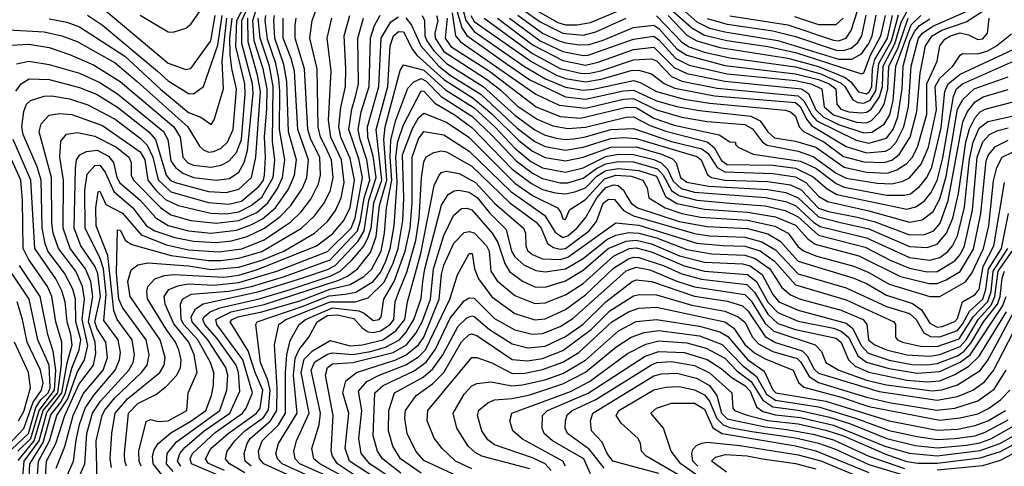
# Model space of a CAD drawing. Extents: x 501367 to 657802, y 482273 to 547541.
# Tile 649 of 656: x 628668 to 632560, y 488365 to 490128. Entities that reach past the tile are written whole.
import ezdxf

# ---------------------------------------------------------------- set-up
doc = ezdxf.new("R2010")
doc.units = 0

msp = doc.modelspace()

# ---------------------------------------------------------------- linework, layer by layer
at = {"layer": '0CON20XD'}
for points in [[(628704.4, 488295.6), (628708.3, 488375), (628761.3, 488458.7), (628791.7, 488568.3), (628831.2, 488618.8), (628848.6, 488651.4), (628875, 488752.4), (628903.9, 488825), (628909.4, 488865), (628890.4, 488935), (628888.4, 489025), (628878.5, 489065), (628845, 489128.1), (628779.4, 489215), (628768.7, 489245), (628757.2, 489305), (628753.5, 489495), (628737.2, 489547.2), (628682.3, 489675), (628677.3, 489705), (628684, 489766), (628695, 489794.7), (628710.7, 489809.3), (628765, 489827), (628795, 489828.3), (628865, 489815.7), (628938, 489792), (629045, 489735.4), (629145, 489660.8), (629172.6, 489632.6), (629195, 489586.2), (629215, 489496), (629265, 489448.9), (629415, 489406.8), (629495, 489400.5), (629545, 489412.3), (629615, 489470.9), (629631.5, 489495), (629636.5, 489515), (629640.3, 489585), (629635.7, 489665.7), (629645.7, 489775), (629645.9, 489855), (629630.5, 489935), (629595.6, 490045), (629589.5, 490125), (629642.9, 490295)], [(628974, 488305), (628971.1, 488465), (628994.2, 488565), (629003.7, 488585), (629044.9, 488635), (629150, 488735), (629171.6, 488765), (629180.2, 488805), (629167.8, 488865), (629075, 488992.2), (629059.5, 489025), (629051, 489129), (629055, 489299.1), (629065, 489297.7), (629086.8, 489256.8), (629111, 489241), (629267.4, 489197.4), (629415, 489177.5), (629462.9, 489177.1), (629535, 489186.5), (629625, 489212.6), (629781.9, 489305), (629835, 489355.6), (629873.5, 489406.5), (629897, 489455), (629907.8, 489505), (629901.1, 489575), (629876.8, 489626.8), (629857, 489665), (629847.4, 489705), (629844.1, 489934.1), (629815.5, 490055), (629824.5, 490125), (629895.2, 490315)], [(631475, 490143.6), (631705, 490107.9), (631885, 490047.3), (631905, 490045.6), (631935, 490055.2), (631955, 490085.3), (632014.9, 490275)], [(628635, 490028.4), (628705, 490031.4), (628785, 490018), (628865, 489991.3), (628960.1, 489950.1), (629065, 489884.3), (629277.8, 489705), (629302.1, 489665), (629313.5, 489585), (629332.8, 489562.8), (629355, 489554.2), (629425, 489546.2), (629465, 489554), (629495, 489570.2), (629525, 489604.2), (629545.1, 489654.9), (629560, 489835), (629557.8, 489875), (629523, 490023), (629526.1, 490125), (629572.2, 490215)], [(628655.8, 489954.2), (628705, 489965.2), (628785, 489951.9), (628905, 489917.7), (628985, 489880.8), (629055, 489836.2), (629236.7, 489686.7), (629254.1, 489655), (629265, 489571.2), (629284.7, 489544.7), (629312.5, 489522.5), (629355, 489505.1), (629445, 489495.4), (629498.1, 489501.9), (629534.2, 489525.8), (629556, 489564), (629568.5, 489611.5), (629591.2, 489838.8), (629587.9, 489875), (629546, 490035), (629546.9, 490125), (629587.4, 490215)], [(630410.3, 490205), (630431.3, 490125), (630465, 490082.4), (630663.3, 489943.3), (630746.7, 489895), (630825, 489862.4), (630895, 489849.5), (630935.9, 489854.1), (631095, 489888.5), (631120.8, 489880.8), (631185, 489844.4), (631294.5, 489814.5), (631395, 489799.4), (631695, 489771.3), (631715, 489764.7), (631735, 489747.1), (631748.8, 489705), (631766.7, 489686.7), (631846.2, 489646.2), (631925, 489588.7), (632005, 489566.7), (632085, 489564.5), (632115, 489573.5), (632143.8, 489596.2), (632188.4, 489665), (632214.2, 489765.8), (632227, 489917), (632248.9, 490025), (632274.7, 490065.3), (632313.3, 490086.7), (632409.7, 490120.3), (632535, 490199.7)], [(628967.4, 490197.4), (629255, 489956.5), (629325, 489931.9), (629345, 489935.3), (629423.9, 490045), (629441, 490145)], [(629145, 490145.9), (629255, 490080), (629275, 490078.6), (629325, 490095.6), (629345, 490110.6), (629391.7, 490178.3)], [(630393.7, 490173.7), (630416, 490096), (630435.8, 490065.8), (630591.5, 489955), (630685, 489891.2), (630825, 489823.7), (630905, 489814.6), (631055, 489847.4), (631095, 489850.7), (631185, 489808.2), (631265, 489786.1), (631355, 489770.1), (631557.7, 489747.7), (631595, 489729.3), (631625.5, 489685), (631652, 489662), (631735, 489649.3), (631815, 489624.7), (631926.4, 489546.4), (632015, 489525.9), (632097.7, 489522.3), (632134.9, 489535.1), (632175, 489560.3), (632195.6, 489584.4), (632216.7, 489625), (632253.7, 489755), (632253.6, 489875), (632294.5, 489965), (632305.2, 490025), (632325, 490051), (632347, 490065), (632385, 490076.7), (632419, 490069), (632455, 490049.8), (632475, 490052.7), (632493.3, 490075), (632499.5, 490135)], [(630657.7, 490167.7), (630725, 490119.6), (630815, 490074.9), (630895, 490067.5), (630945, 490080.1), (631064.8, 490134.8)], [(630705, 490168.5), (630795, 490117.9), (630825, 490107.9), (630872.1, 490108), (630925, 490117.1), (631085, 490184.5)], [(631225, 490185.1), (631325, 490095.9), (631375, 490067.9), (631463.9, 490046.1), (631625, 490022.1), (631735, 489998.8), (631995, 489914.7), (632005, 489918.9), (632031.4, 489988.6), (632072.2, 490065), (632090.6, 490145)], [(631255, 490199), (631345, 490120.1), (631395, 490095.6), (631455, 490080.6), (631665, 490046.9), (631905, 489972.5), (631957.7, 489972.3), (631995, 489993.7), (632025, 490034.8), (632037.4, 490065), (632053.4, 490146.6)], [(628625, 490088.3), (628765, 490080.3), (628835, 490064.5), (628895, 490042.2), (629045, 489957.9), (629132.3, 489885), (629332.5, 489705), (629379.4, 489629.4), (629394.8, 489614.8), (629415, 489605.2), (629435, 489607.4), (629465, 489621.5), (629490.2, 489645), (629511.9, 489695), (629525.3, 489854.7), (629506.3, 489936.3), (629500.5, 489990.5), (629499.4, 490055), (629507.5, 490135)], [(628653.6, 489846.4), (628674.2, 489875.8), (628705.2, 489894.8), (628785, 489892.3), (628905, 489860.6), (628975, 489832.4), (629055, 489782.8), (629178.6, 489685), (629204.8, 489654.8), (629247.2, 489515), (629262.6, 489495), (629282.9, 489485), (629415, 489450.4), (629485, 489446.2), (629535, 489459.1), (629583.9, 489505), (629602.2, 489585), (629620.5, 489845), (629608.8, 489908.8), (629570.8, 490040.8), (629569.5, 490135)], [(628736.6, 488295), (628743, 488385), (628785.9, 488465), (628815.6, 488565), (628858.1, 488631.9), (628895, 488735), (628924.4, 488785.6), (628937.4, 488842.6), (628915.8, 488944.2), (628923.9, 489025), (628916.5, 489075), (628889.8, 489135), (628821.2, 489225), (628801.1, 489285), (628795.5, 489324.4), (628794, 489505), (628744.8, 489685), (628752.5, 489717.5), (628785, 489751.4), (628825, 489757.7), (628875, 489753.5), (628995, 489710.6), (629145, 489607.1), (629163.5, 489575), (629175.1, 489495), (629206, 489455), (629245, 489418.8), (629294.9, 489394.9), (629424, 489364), (629485, 489362.4), (629535, 489369.9), (629583.5, 489395), (629625, 489427.5), (629670.2, 489505), (629677.1, 489575), (629668, 489648), (629670.2, 489865), (629655.5, 489945), (629619.3, 490055), (629611.2, 490135)], [(628764.1, 488225), (628774.4, 488385), (628811.6, 488455), (628846.7, 488565), (628902, 488688), (628959.4, 488765), (628969, 488811), (628966.8, 488855), (628940.1, 488935), (628957.8, 489035), (628949.8, 489095), (628929, 489145), (628867.7, 489225), (628840, 489305), (628840.8, 489495), (628826.7, 489585), (628831.5, 489648.5), (628853.8, 489676.2), (628896.9, 489683.1), (628965, 489668.9), (629050.6, 489625), (629099.8, 489585), (629108.3, 489565), (629108.3, 489515), (629117.5, 489495), (629225, 489386.4), (629265, 489358), (629345, 489335.1), (629444.5, 489324.5), (629535, 489335.6), (629605, 489367.6), (629649.6, 489405), (629687.7, 489462.3), (629706.8, 489505), (629716.2, 489575), (629695.3, 489694.7), (629696.8, 489845), (629691.9, 489895), (629680.4, 489955), (629648.2, 490051.8), (629638.6, 490125), (629641.5, 490145)], [(628785, 490131.2), (628855, 490118.3), (628905, 490099.8), (629083.2, 489985), (629225, 489853.8), (629335, 489761.8), (629383.8, 489743.8), (629425, 489714.3), (629437.5, 489732.5), (629473.5, 489855), (629468.9, 489965), (629486.8, 490135)], [(628891.8, 488468.2), (628905, 488530.7), (628927.7, 488595), (628962.4, 488647.6), (629045.1, 488745), (629063.3, 488785), (629067, 488815), (629057.8, 488865), (629000.6, 488940.6), (629010.3, 489045), (628999.3, 489145), (628986.1, 489186.1), (628926.7, 489305), (628925.9, 489455), (628935, 489518.6), (628965, 489552.8), (628985, 489553.4), (629005.8, 489525.8), (629040.6, 489450.6), (629115.1, 489385.1), (629169.7, 489315), (629202.1, 489295), (629281.7, 489268.3), (629355, 489253.3), (629445, 489248.7), (629505, 489255.1), (629567.9, 489272.1), (629635.3, 489304.7), (629698.3, 489351.7), (629740.6, 489395), (629786.5, 489463.5), (629803.8, 489505), (629809.2, 489575), (629767.8, 489695), (629753.9, 489925), (629741.6, 489975), (629709.6, 490055), (629710.2, 490135)], [(628894.9, 488305), (628925.3, 488375), (628934.1, 488495), (628956.1, 488575), (628987.3, 488622.7), (629099.1, 488745), (629116.3, 488775), (629121.7, 488805), (629112.6, 488865), (629053.8, 488945), (629040.5, 488980.5), (629017, 489197), (628970.4, 489315), (628969.6, 489385), (628978.3, 489448.3), (628985, 489450.8), (629008.9, 489398.9), (629075, 489364), (629148.6, 489278.6), (629249, 489239), (629335, 489220.2), (629455, 489211.6), (629545.7, 489224.3), (629635, 489259.6), (629739.6, 489330.4), (629780.4, 489369.6), (629819.6, 489420.4), (629849.9, 489480.1), (629857.2, 489515), (629854, 489585), (629819.1, 489655), (629807.5, 489695), (629794.3, 489934.3), (629756.8, 490055), (629757.5, 490105), (629761.6, 490135)], [(628935.7, 490145.7), (628995, 490107), (629213.5, 489925), (629255, 489887.3), (629335, 489836.5), (629355, 489835.2), (629395.3, 489865), (629451.7, 490028.3), (629468.1, 490145)], [(629030.8, 488360.8), (629025.7, 488395), (629032, 488495), (629046.1, 488575), (629095, 488631.4), (629221.7, 488735), (629239.2, 488765), (629242.7, 488795), (629223.7, 488865), (629104.3, 489035), (629095.2, 489094.8), (629109.2, 489140.8), (629135, 489160.8), (629175, 489168.1), (629335, 489157.1), (629425, 489142.5), (629535, 489151.7), (629625, 489179.2), (629712.6, 489215), (629833.9, 489286.1), (629885, 489332.1), (629916.6, 489375), (629938.3, 489425), (629951, 489485), (629940, 489575), (629898.7, 489665), (629888.9, 489731.1), (629900, 489925), (629884.2, 490055), (629901.6, 490135)], [(629090.9, 488365), (629083.7, 488385), (629083.1, 488415), (629098.2, 488575), (629135, 488612.8), (629209.5, 488650.5), (629248.7, 488681.3), (629289.1, 488725), (629303.8, 488755), (629307, 488785), (629297.1, 488825), (629284.6, 488855), (629246.7, 488906.7), (629173.5, 489026.5), (629170.4, 489055), (629175, 489074.4), (629202.5, 489105), (629241, 489119), (629277.1, 489122.9), (629475, 489112.4), (629535, 489120.3), (629608.5, 489141.5), (629841, 489235), (629905, 489283.5), (629949.7, 489335), (629975, 489387.2), (629991.3, 489495), (629975, 489580.6), (629937.4, 489665), (629929.4, 489705), (629937.9, 489782.1), (629956.6, 489865), (629956.9, 489935), (629950.8, 490065), (629972.9, 490145)], [(629148.7, 488365), (629140, 488385), (629138.9, 488425), (629168.5, 488541.5), (629185, 488550.4), (629215, 488542), (629255, 488544.1), (629329.2, 488585), (629334.7, 488655), (629369.5, 488735), (629357.7, 488805), (629337.2, 488855), (629277, 488927), (629243.1, 489005), (629239.8, 489035), (629257.5, 489062.5), (629292.8, 489077.2), (629334.6, 489085.4), (629435, 489080.6), (629535, 489091.3), (629684.6, 489135.4), (629885, 489212.9), (629978.5, 489305), (629994.1, 489345.9), (630022.7, 489505), (630008.5, 489578.5), (629969.4, 489695), (629980.9, 489775), (629995.4, 489825.4), (630007.1, 489875), (630005.1, 490055), (630027.4, 490135)], [(629274.4, 488344.4), (629247.9, 488375), (629250.7, 488415), (629288.1, 488461.9), (629459.8, 488585), (629487.4, 488665), (629491.5, 488725), (629483.6, 488755), (629411.6, 488865), (629349.7, 488935), (629346.6, 488955), (629362.7, 488987.3), (629392.9, 489007.1), (629615, 489054.8), (629795, 489111.3), (629885, 489141.5), (629915, 489158.1), (630005.6, 489254.4), (630029.5, 489295), (630048, 489415), (630077.8, 489505), (630065, 489589.7), (630044.9, 489665), (630043.3, 489705), (630088.1, 489865), (630097.3, 490055), (630135, 490120), (630165, 490139.6)], [(629581.9, 489318.1), (629628.1, 489341.9), (629678.8, 489385), (629730.4, 489459.6), (629754.9, 489515), (629762, 489575), (629731.1, 489685), (629723.9, 489883.9), (629711.9, 489951.9), (629676.5, 490055), (629672.4, 490125), (629675.6, 490145)], [(630051.6, 489495), (630040, 489575), (630013.6, 489655), (630006.7, 489695), (630018.2, 489765), (630049.1, 489865), (630054.4, 490055), (630070.1, 490105), (630093.1, 490146.9)], [(630195.1, 490135.1), (630217.2, 490107.2), (630253.2, 490025), (630324.5, 489945), (630369.3, 489909.3), (630492.4, 489832.4), (630635, 489699.7), (630705, 489648.1), (630745, 489628), (630825, 489613), (630895, 489625.1), (631005, 489659.5), (631055, 489663.5), (631105, 489658.7), (631345, 489588.9), (631362, 489575), (631386.2, 489516.2), (631403.3, 489505), (631455, 489495.1), (631625, 489489.9), (631715, 489476.9), (631756.6, 489456.6), (631825, 489384.5), (631865, 489371), (631978.9, 489348.9), (632045, 489332), (632185, 489279.4), (632245, 489280.8), (632280.8, 489295), (632306.7, 489325), (632338.6, 489415), (632395.5, 489724.5), (632414, 489766), (632445, 489803.7), (632476.4, 489823.6), (632575, 489852.6)], [(630259.4, 490145), (630268.7, 490125), (630270.2, 490065), (630277.8, 490045), (630304.6, 490005), (630355, 489955.3), (630500.8, 489865), (630625, 489751.7), (630705, 489693.5), (630745, 489673.1), (630790.1, 489660.1), (630824.9, 489654.9), (630858.3, 489658.3), (630905, 489665.8), (631005, 489695.5), (631095, 489698.5), (631245, 489647.7), (631365, 489618.2), (631389.8, 489599.8), (631425.4, 489545.4), (631455, 489527.4), (631645, 489521), (631735, 489507.5), (631775.1, 489485.1), (631825, 489431), (631860.5, 489410.5), (632025, 489373.5), (632185, 489328.9), (632235, 489338.1), (632278.3, 489371.7), (632305, 489421.2), (632330.3, 489509.7), (632375.6, 489775), (632396.1, 489813.9), (632441.3, 489855), (632575, 489903.4)], [(630316.2, 490145), (630320.9, 490125), (630308.6, 490075), (630310, 490055), (630345, 490002.5), (630513.9, 489893.9), (630570.1, 489850.1), (630635, 489788), (630714, 489735), (630775, 489709.1), (630835, 489698.7), (630905, 489703.8), (631065, 489743.8), (631095, 489744.7), (631160.3, 489710.3), (631222.3, 489687.7), (631386, 489646), (631413.3, 489623.3), (631441.9, 489571.9), (631465, 489556.6), (631645, 489554.1), (631735, 489542), (631805, 489508.6), (631860, 489460), (631897.6, 489437.6), (632175, 489379.9), (632210.5, 489389.5), (632245, 489413.7), (632270.1, 489445), (632295, 489492.9), (632316.6, 489583.4), (632358.8, 489825), (632371.5, 489855), (632395, 489875.1), (632655, 489990.9)], [(630357.7, 490135), (630349.5, 490055), (630372.4, 490022.4), (630524.9, 489925), (630709.4, 489785), (630805, 489746.2), (630885, 489740.2), (631066.7, 489783.3), (631105, 489781.9), (631175, 489739.6), (631255, 489712.2), (631433.4, 489673.4), (631475, 489646.2), (631497.5, 489645), (631497.5, 489635), (631507.5, 489625), (631567.6, 489597.6), (631755, 489569.8), (631815, 489542.7), (631895, 489481), (631926.7, 489466.7), (632095, 489435.1), (632165, 489435.4), (632188.6, 489441.4), (632225, 489469.3), (632254.2, 489505.8), (632274, 489546), (632311, 489701), (632324.7, 489845.3), (632337.9, 489875), (632385, 489913.8), (632632.5, 490027.5)], [(630377.1, 490155), (630390.4, 490065), (630410.5, 490040.5), (630707.9, 489835), (630800.4, 489790.4), (630905, 489779.6), (631055, 489814.9), (631095, 489817.5), (631185, 489772), (631285, 489743.7), (631385, 489727), (631535, 489714.7), (631565, 489698), (631604.9, 489645), (631622.8, 489632.8), (631745, 489609.1), (631805, 489588.2), (631895, 489522.7), (631935, 489502.9), (632057.6, 489482.4), (632115, 489480.5), (632158.9, 489491.1), (632185, 489504.5), (632231.9, 489558.1), (632260.5, 489625), (632292.2, 489772.2), (632286.8, 489865), (632305, 489898.1), (632355.9, 489945), (632385, 489988.6), (632395.4, 489994.6), (632455, 489994.1), (632495, 490006), (632528.8, 490025), (632588, 490072)], [(630451, 490145), (630465, 490121.9), (630691.9, 489961.9), (630789.6, 489909.6), (630825.9, 489895.9), (630905, 489883.1), (630966.7, 489893.3), (631085, 489927.7), (631115, 489929), (631165, 489914.8), (631215.9, 489875.9), (631257.7, 489857.7), (631415, 489828.4), (631735, 489801), (631753.8, 489785), (631777.8, 489735), (631799.5, 489709.5), (631935, 489628), (632015, 489603.2), (632090.1, 489609.9), (632109.8, 489620.2), (632133, 489645), (632162.9, 489705), (632180.7, 489785), (632191.6, 489945), (632220.5, 490055), (632236.8, 490075), (632277.2, 490102.8), (632416.1, 490163.9)], [(630504.3, 490135), (630695, 489995.3), (630805, 489936.1), (630885, 489917.2), (630915, 489916.5), (630965, 489927), (631095, 489970.1), (631165, 489973.6), (631185, 489965.4), (631244.6, 489904.6), (631285.5, 489885.5), (631425, 489858.1), (631592.8, 489842.8), (631745, 489827.8), (631767.6, 489807.6), (631800.2, 489750.2), (631819.4, 489729.4), (631975, 489652.3), (632025, 489640.9), (632095, 489660.5), (632121, 489695), (632139.3, 489745), (632156.2, 489855), (632159.6, 489945), (632187, 490045), (632206.5, 490083.5), (632225.1, 490105), (632265, 490131.4)], [(630557.4, 490135), (630697.9, 490027.9), (630815, 489966.7), (630905, 489949.2), (630955, 489960.3), (631095, 490010.1), (631175, 490019.4), (631255, 489939.2), (631305, 489915.5), (631455, 489885.4), (631758.7, 489855), (631786.5, 489836.5), (631815, 489772.3), (631844.1, 489745), (631905, 489714.6), (632005, 489681.8), (632036, 489684), (632085, 489715.5), (632107.2, 489752.8), (632120.6, 489809.4), (632131.2, 489945), (632192.1, 490107.9), (632230.4, 490145)], [(630604, 490135), (630725, 490045.3), (630815, 490002.9), (630895, 489986.5), (630915, 489988.4), (631095, 490051.7), (631175, 490063.4), (631195, 490049.3), (631261.2, 489975), (631315, 489948.7), (631464.9, 489914.9), (631735, 489888.3), (631795, 489875.1), (631838.5, 489855), (631848, 489785), (631885, 489753.1), (631975.9, 489724.1), (632015, 489721.7), (632035, 489730.7), (632067.2, 489762.8), (632085.4, 489794.6), (632099.1, 489855), (632103.6, 489945), (632138.7, 490015), (632180.5, 490135)], [(630636.9, 490146.9), (630735, 490075.3), (630796.5, 490046.5), (630825, 490036.4), (630881.3, 490028.7), (630919.2, 490030.9), (630975, 490047.9), (631095, 490098), (631175, 490106.2), (631195, 490093.3), (631265, 490013), (631305, 489988.3), (631455, 489948.2), (631735, 489915.1), (631825, 489892.6), (631867.7, 489875), (631893.8, 489855), (631898.6, 489795), (631914, 489775), (631945, 489764.2), (631995, 489760.2), (632015, 489763.1), (632034.3, 489775.7), (632066.8, 489823.2), (632078.1, 489865), (632081.6, 489945), (632127.3, 490032.7), (632151.7, 490118.3), (632175, 490159.5)], [(631185, 490143), (631285, 490039.3), (631315, 490021.5), (631375, 490000.1), (631475, 489977.6), (631735, 489942.1), (631834.7, 489914.7), (631915, 489877.6), (631929.3, 489865), (631961.7, 489811.7), (631981.3, 489801.3), (632005, 489799), (632029.7, 489810.3), (632052.7, 489847.3), (632064, 489955), (632114.4, 490045), (632142.2, 490147.8)], [(631231, 490145), (631305, 490067.2), (631345.2, 490045.2), (631435, 490018.6), (631705, 489976.1), (631825, 489943.6), (631930.5, 489900.5), (631952.9, 489882.9), (631984.2, 489844.2), (632015, 489835.8), (632027.5, 489845), (632036.8, 489865), (632039.4, 489935), (632048.3, 489971.7), (632098.3, 490055), (632117.8, 490145)], [(631385, 490132.8), (631465, 490111.3), (631644.9, 490084.9), (631735, 490061.9), (631895, 490007.5), (631925, 490006.8), (631954.1, 490015.9), (631981, 490039), (631996.7, 490065), (632014.2, 490145.8)], [(631731.2, 490141.2), (631825, 490109.9), (631895, 490109.4), (631922.8, 490135)], [(629305.4, 488365), (629292.6, 488385), (629301.2, 488415), (629320.6, 488439.4), (629397.1, 488505), (629499.3, 488575), (629538.1, 488661.9), (629533.5, 488735), (629523.4, 488765), (629449.1, 488869.1), (629400.6, 488925), (629392.7, 488945), (629397.4, 488955), (629420.7, 488975), (629459, 488991), (629615, 489026.3), (629729.1, 489060.9), (629895, 489116.3), (629934.6, 489135.4), (629981.5, 489178.5), (630026.7, 489233.3), (630044.7, 489265.3), (630056.9, 489305), (630067.7, 489405), (630099.1, 489495), (630077.6, 489695), (630123.2, 489865), (630132, 490025), (630145.5, 490065), (630165, 490081.3), (630185, 490080.9), (630220.7, 490010.7), (630238.5, 489988.5), (630345, 489891.8), (630461.1, 489818.9), (630535, 489756.3), (630641.2, 489651.2), (630695, 489608.9), (630745, 489583.8), (630825, 489570.8), (630895, 489585.5), (631005, 489625.4), (631105, 489626.3), (631205, 489598), (631248.5, 489578.5), (631263, 489563), (631280.4, 489505), (631305, 489486.5), (631390.8, 489470.8), (631625, 489457.8), (631696.1, 489446.1), (631745, 489425.7), (631825, 489349.7), (631912, 489328), (632025, 489302.8), (632185, 489233.3), (632255, 489228.6), (632295, 489242.3), (632331.7, 489285), (632356.1, 489345), (632378.4, 489441.6), (632407.3, 489645), (632422.6, 489697.4), (632445, 489742.8), (632465, 489764.6), (632485, 489775.7), (632615, 489809.4)], [(629455, 488328.3), (629347.4, 488375), (629341.9, 488395), (629351, 488415), (629440.9, 488499.1), (629548.4, 488575), (629563.8, 488595), (629588.9, 488655), (629550.8, 488785), (629447.9, 488925), (629444, 488945), (629504.6, 488975.4), (629635, 489004.5), (629929.8, 489100.2), (629964, 489116), (630002.8, 489145), (630055, 489209), (630077.5, 489272.5), (630090.4, 489395), (630119.1, 489495), (630112.4, 489585), (630107.7, 489655), (630112.5, 489705), (630172.5, 489927.5), (630185, 489950), (630265, 489928.9), (630351.3, 489851.3), (630465, 489780.2), (630545.9, 489705.9), (630625, 489620.7), (630689.1, 489569.1), (630735, 489543.6), (630825, 489526.7), (630895, 489544.1), (630985, 489587.9), (631035, 489597), (631095, 489596.8), (631175, 489576.8), (631203.8, 489563.8), (631228.6, 489538.6), (631250.5, 489490.5), (631282.5, 489462.5), (631335, 489447.8), (631616.5, 489426.5), (631695, 489410.4), (631735, 489394.5), (631807.5, 489327.5), (631832.2, 489312.2), (632015, 489267.6), (632185, 489190), (632265, 489179.3), (632305, 489189.7), (632337, 489213), (632355.4, 489235), (632375, 489274.7), (632402.1, 489387.9), (632422.9, 489577.1), (632437.5, 489645), (632460.5, 489699.5), (632495, 489726.9), (632655, 489762.3)], [(629477.9, 488347.9), (629415, 488376.4), (629403.3, 488395), (629423.4, 488435), (629492.3, 488495), (629585, 488560.8), (629604.8, 488575.2), (629618.2, 488595), (629629.5, 488665), (629598.5, 488735), (629570.8, 488820.8), (629500.5, 488935), (629508, 488945), (629531, 488955), (629625.3, 488974.7), (629775, 489018.9), (629895, 489064.3), (629975, 489082.6), (630027.9, 489115), (630058.5, 489141.5), (630096.8, 489215), (630110.7, 489285), (630118.6, 489385), (630138.6, 489495), (630132.6, 489585), (630135.5, 489654.5), (630155, 489731.9), (630202.3, 489857.7), (630226.4, 489883.6), (630255, 489895.7), (630275, 489885.3), (630334.6, 489824.6), (630455, 489747.7), (630535, 489673.1), (630630.8, 489570.8), (630695, 489521.8), (630735, 489500.8), (630805, 489484), (630834.9, 489484.9), (630895, 489502.1), (630948.7, 489541.3), (630985, 489559.3), (631035, 489567.9), (631095, 489566.7), (631188.9, 489538.9), (631211.3, 489515), (631244.3, 489454.3), (631273.7, 489433.7), (631345, 489416.4), (631475, 489403.8), (631615, 489393.6), (631694.4, 489374.4), (631745, 489350.6), (631825, 489277.5), (632010.5, 489230.5), (632108.5, 489178.5), (632185, 489147.4), (632255, 489132.4), (632295, 489133.7), (632365, 489176.7), (632387.4, 489202.6), (632402.7, 489235), (632434.2, 489375.8), (632452.2, 489585), (632475, 489646.1), (632501.5, 489675), (632535, 489690.5), (632575, 489700.8)], [(629558.7, 488338.7), (629497.5, 488375), (629482, 488395), (629488.4, 488425), (629518.5, 488465), (629557.9, 488505), (629631.7, 488558.3), (629651.5, 488588.5), (629658.4, 488665), (629649, 488705), (629620.3, 488775), (629601.2, 488925), (629606.6, 488935), (629785, 488995.5), (629891.6, 489038.4), (629955, 489044.9), (629997, 489053), (630065, 489094.4), (630095, 489130.8), (630115.6, 489175), (630132.4, 489225), (630147.9, 489315), (630159.6, 489485), (630154.5, 489585.5), (630163, 489647), (630185, 489713.5), (630255, 489847), (630265, 489845.6), (630308.7, 489798.7), (630385, 489754.2), (630455, 489703.3), (630615, 489538.4), (630691, 489481), (630735, 489458.4), (630785, 489444.7), (630825, 489440.7), (630861.9, 489448.1), (630905, 489464.7), (630949.9, 489510.1), (630985, 489532.4), (631035, 489541.4), (631115, 489533.5), (631185, 489510.1), (631220.6, 489430.6), (631265, 489403), (631375, 489380.7), (631545, 489368.5), (631655, 489350.4), (631735, 489317.3), (631782.9, 489262.9), (631812.4, 489242.4), (631985, 489195.6), (632150.3, 489115), (632262.9, 489087.1), (632295, 489087.4), (632330.7, 489100.7), (632385.9, 489134.1), (632437.9, 489222.2), (632467.2, 489362.8), (632488.3, 489571.7), (632497.6, 489595), (632525, 489628.1), (632575, 489652.9)], [(629582.8, 488365), (629560, 488385), (629555.5, 488415.5), (629566.7, 488455), (629579.7, 488475), (629660, 488545), (629684.2, 488585), (629686.1, 488676.1), (629675.2, 488845), (629693, 488925), (629719.6, 488945), (629895, 489014.8), (629994.2, 489015), (630045, 489030), (630108.3, 489091.7), (630145, 489167.4), (630163.7, 489225), (630182.6, 489335), (630186.5, 489423.5), (630181.2, 489595), (630221.4, 489698.6), (630245, 489741.3), (630265, 489759.7), (630355, 489723.6), (630443.2, 489665), (630625, 489483.5), (630695, 489434.7), (630794.1, 489385), (630807.3, 489367.3), (630815, 489342.5), (630825, 489340), (630842, 489378), (630905, 489419.1), (630979.3, 489500.7), (631025, 489514.8), (631085, 489510), (631130.6, 489495), (631148.8, 489465), (631155.3, 489425), (631219, 489385), (631285, 489363.2), (631359, 489349), (631545, 489337.1), (631653.5, 489313.5), (631705.1, 489285.1), (631745, 489231.6), (631769.4, 489215), (631819.2, 489195), (631965, 489154.9), (632025, 489130.1), (632105, 489083.9), (632265, 489035.5), (632305, 489035.5), (632406.5, 489093.5), (632432, 489128), (632477.7, 489225), (632498.2, 489315), (632517.9, 489492.1), (632529.9, 489545), (632551.6, 489585), (632595, 489607.1)], [(629895, 488254.9), (629633.8, 488375), (629615.8, 488395), (629611.5, 488425), (629626.8, 488465), (629690.8, 488529.2), (629719.5, 488575), (629718.4, 488735), (629724.2, 488805.8), (629737.9, 488862.1), (629773.3, 488925), (629798.2, 488945), (629905, 488991.3), (630008.6, 488978.6), (630029.7, 488969.7), (630065, 488941.2), (630088.8, 488945), (630097.6, 488955), (630108, 489025), (630147.9, 489095), (630192.5, 489215), (630211, 489305), (630219.3, 489405), (630219.9, 489585), (630245, 489658.3), (630265, 489686.9), (630345, 489674), (630445, 489609.7), (630610, 489450), (630743.9, 489355), (630785, 489289.2), (630815, 489268.8), (630835, 489274.9), (630871, 489305), (630905, 489346.5), (630949.4, 489425), (630985, 489465.7), (631015, 489476.6), (631033.8, 489473.8), (631055.3, 489455.3), (631068.9, 489428.9), (631085, 489403.9), (631110.8, 489385), (631275, 489331.4), (631385, 489311.5), (631545, 489303.9), (631625, 489283.2), (631673.5, 489253.5), (631745, 489174.6), (631965, 489107.7), (632015, 489086.9), (632095, 489040.9), (632197.3, 489007.3), (632232.5, 488982.5), (632265, 488930.3), (632294.8, 488914.8), (632315, 488916.4), (632365, 488936.6), (632375, 488948.9), (632395.1, 489014.9), (632445, 489043.4), (632460, 489065), (632476.6, 489153.4), (632518.8, 489235), (632560.8, 489485)], [(628662.5, 488387.5), (628725.5, 488465), (628761.4, 488585), (628818.4, 488655), (628832.9, 488767.1), (628834.4, 488855), (628811.2, 488935), (628795.8, 489035), (628777.9, 489075), (628703, 489183), (628681.9, 489225), (628679.9, 489415), (628672.3, 489495), (628599.7, 489655)], [(628635.3, 488225), (628678.3, 488295), (628685.7, 488385), (628744.8, 488465.2), (628775, 488577.3), (628834.6, 488655.4), (628855.9, 488774.1), (628875.3, 488845), (628870.9, 488885), (628856.3, 488935), (628848.1, 489015), (628835, 489058.2), (628810.5, 489105), (628728.1, 489225), (628712.7, 489495), (628642.9, 489655)], [(628812.5, 488357.5), (628846.9, 488443.1), (628880.2, 488565), (628919, 488651), (628997.7, 488745), (629014.9, 488795), (629008.8, 488855), (628975, 488907.7), (628964.6, 488935), (628987.2, 489035), (628976.5, 489126.5), (628965, 489155.2), (628909.8, 489235), (628883.4, 489305), (628888.7, 489541.4), (628893, 489575), (628905.4, 489594.6), (628932.1, 489607.9), (628975, 489613.6), (629019.2, 489589.2), (629039.2, 489565), (629052.2, 489505), (629063.7, 489483.7), (629145, 489416.2), (629206.1, 489346.1), (629255, 489316.2), (629335, 489294.1), (629425, 489285.8), (629525, 489297.1), (629581.9, 489318.1)], [(629905, 488283.9), (629705.9, 488375), (629687, 488395), (629681.1, 488415), (629691.2, 488455), (629764.9, 488575), (629750.5, 488725), (629757.7, 488792.3), (629773.2, 488826.8), (629811.6, 488875), (629843.6, 488935), (629885, 488960.3), (629923.7, 488963.7), (629988.5, 488948.5), (630021.5, 488911.5), (630045, 488896.2), (630065, 488893.4), (630095, 488900.1), (630132.6, 488925), (630147.4, 488945), (630152.5, 489015), (630166.5, 489053.5), (630198.8, 489131.2), (630233.6, 489256.4), (630247.5, 489345), (630255.8, 489504.2), (630265, 489567.1), (630275, 489586.6), (630305.8, 489604.2), (630335, 489610.5), (630355, 489606.2), (630455, 489550), (630605.2, 489405.2), (630709.3, 489329.3), (630729.2, 489305), (630754.9, 489244.9), (630778.5, 489228.5), (630805, 489222.7), (630825, 489225.3), (630919.7, 489295), (630947.9, 489332.1), (630975, 489404.3), (630995, 489420.3), (631019.1, 489419.1), (631055.1, 489375.1), (631094.6, 489354.6), (631335, 489283.9), (631395, 489275.4), (631535, 489270.2), (631601.7, 489251.7), (631655, 489219.4), (631745, 489124.9), (631935, 489069.5), (632095, 488996.2), (632185, 488969), (632211.6, 488945), (632242.1, 488892.1), (632267.8, 488877.8), (632305, 488875.9), (632375, 488901.8), (632395, 488925.6), (632421.9, 488978.1), (632475.1, 489025), (632487.3, 489065), (632496.9, 489143.1), (632548.4, 489225), (632576.4, 489363.6)], [(629913.3, 488313.3), (629775.6, 488375), (629757, 488395), (629751.8, 488425), (629762.6, 488465), (629812.6, 488575), (629781, 488735), (629792.4, 488787.6), (629825, 488821), (629895, 488861.9), (629975, 488840.8), (630023.1, 488845), (630103.5, 488865), (630155, 488900.1), (630189.9, 488945), (630200.6, 489015), (630254.3, 489205.7), (630306.7, 489473.3), (630325.6, 489514.4), (630335.4, 489524.6), (630355, 489530.8), (630405, 489520.8), (630469.3, 489485), (630545, 489404.6), (630660.2, 489305), (630668, 489285), (630668.3, 489235), (630675, 489217.2), (630695, 489200.9), (630735, 489184.6), (630805, 489181.3), (630835, 489190.2), (631025, 489326.7), (631115, 489316.7), (631345, 489246.5), (631447, 489237), (631535, 489234.4), (631595.2, 489215.2), (631651.9, 489175), (631735, 489081), (631935, 489021.8), (632123.5, 488935), (632130.5, 488925), (632130.5, 488875), (632137.5, 488865), (632158.2, 488855), (632228.9, 488838.9), (632295, 488837.7), (632381.5, 488868.5), (632436.8, 488955), (632494.5, 489015.5), (632507.5, 489055), (632515.5, 489135), (632574.1, 489225)], [(629245, 488313.5), (629195.7, 488375), (629192.6, 488405), (629199.6, 488430.4), (629215.1, 488454.9), (629265, 488497.8), (629345, 488542.7), (629403.7, 488585), (629426.8, 488645), (629434.2, 488685), (629436, 488735), (629423, 488775), (629372.5, 488865), (629316.7, 488925), (629306.4, 488945), (629304.2, 489005), (629311.9, 489025), (629345.7, 489044.3), (629495, 489056.9), (629584.5, 489075.5), (629715, 489114.5), (629895, 489180.9), (630003, 489295), (630015.8, 489335), (630029.5, 489425), (630051.6, 489495)], [(629963.6, 488315), (629854.3, 488375), (629830.6, 488395), (629823.3, 488435), (629851.4, 488528.6), (629857.4, 488575), (629819.8, 488745), (629835, 488778.1), (629885, 488808.4), (629905, 488813), (629985, 488806.6), (630055, 488818.3), (630114.5, 488835.5), (630169, 488865), (630195.9, 488894.1), (630226.2, 488945), (630255, 489027.5), (630261.9, 489095), (630269, 489145), (630335, 489396.1), (630361.2, 489438.8), (630385, 489452.4), (630404.5, 489455.5), (630445, 489447.3), (630476.2, 489426.2), (630525.4, 489365.4), (630590.5, 489300.5), (630611.8, 489215), (630625, 489192), (630660.6, 489160.6), (630708, 489138), (630745, 489132.6), (630825, 489145.1), (630895, 489185.8), (630989.1, 489260.9), (631025, 489277.6), (631075, 489288), (631115, 489285.8), (631185, 489267), (631305, 489220.8), (631403.4, 489203.4), (631535, 489198.9), (631575, 489185.7), (631633.2, 489145), (631680.4, 489070.4), (631715, 489042.2), (631755, 489025.1), (631915, 488982.1), (632002.2, 488945), (632017, 488925), (632023, 488865), (632045.5, 488845.5), (632095, 488824.9), (632175, 488805.1), (632265, 488800.2), (632305, 488806.4), (632385, 488837.6), (632409.1, 488865), (632456.5, 488945), (632508.3, 489001.7), (632523, 489035), (632536.1, 489135), (632591.7, 489215)], [(630095, 488261.4), (629924.6, 488375), (629904.2, 488405), (629899.8, 488425), (629907.6, 488565), (629876.7, 488725), (629884.8, 488755), (629905, 488770), (629985, 488774.9), (630145, 488814.4), (630196.8, 488845), (630235, 488891.8), (630258.4, 488935), (630291.6, 489025), (630303.5, 489145), (630345, 489276.6), (630383, 489355), (630415, 489383.3), (630435, 489384.8), (630455, 489378.1), (630536.1, 489285), (630558.5, 489248.5), (630585.3, 489165.3), (630604.1, 489134.1), (630655, 489095.9), (630705, 489073.8), (630745, 489072.5), (630825, 489097.7), (630895, 489139.4), (630994.8, 489225.2), (631065, 489254.4), (631105, 489258.1), (631165, 489243.2), (631276.6, 489196.6), (631375, 489170.9), (631525, 489164.4), (631555, 489156.8), (631602.7, 489122.7), (631645, 489043), (631669.2, 489015), (631745, 488981.7), (631935, 488930.3), (631960.1, 488910.1), (631995, 488840.4), (632021.8, 488811.8), (632105, 488784.7), (632195, 488767.6), (632255, 488765.4), (632295, 488770.9), (632375, 488801.7), (632400.8, 488819.2), (632428.3, 488851.7), (632477.7, 488935), (632532.7, 489005), (632543.9, 489036.1), (632551.9, 489108.1), (632560.5, 489135)], [(630161.2, 488261.2), (629971.3, 488385), (629954.1, 488435), (629969, 488575), (629945.1, 488655), (629957.8, 488702.2), (629999.1, 488735), (630155, 488784.9), (630196.3, 488805), (630245, 488844.4), (630266, 488875), (630326.2, 489025), (630335, 489122.9), (630345, 489158.8), (630384.4, 489245.6), (630425, 489287.7), (630445, 489291.9), (630465, 489287), (630513.3, 489235), (630523.6, 489215), (630531.1, 489135), (630555, 489096.7), (630625, 489039.8), (630705, 489007.5), (630745, 489010.3), (630825, 489041.4), (630895, 489087), (631015, 489194.9), (631076.7, 489225), (631105, 489228), (631165, 489212), (631295, 489156.9), (631375, 489136.1), (631545, 489122), (631580.2, 489095), (631625, 489013.2), (631665, 488972.2), (631745, 488938.4), (631885, 488910.2), (631915, 488899), (631945, 488873.2), (631981.7, 488801.7), (632015.9, 488775.9), (632105, 488750.8), (632215, 488732.7), (632305, 488739), (632385, 488775.9), (632424.6, 488805.4), (632552.9, 488997.1), (632567.2, 489035)], [(630165, 488298.4), (630052.3, 488375), (630017.8, 488415), (630008.3, 488475), (630020.6, 488585), (630007.9, 488662.1), (630040.5, 488699.5), (630089.4, 488725), (630195, 488765.3), (630245, 488796.9), (630272.7, 488825), (630368.9, 489025), (630399, 489121), (630445, 489205.7), (630457.1, 489205), (630465.3, 489144.7), (630481.6, 489105), (630535, 489034.4), (630625, 488967.7), (630705, 488944), (630745, 488947), (630825, 488984.3), (630905, 489041.6), (631015, 489147.6), (631075, 489184.5), (631095, 489191.1), (631115, 489189.4), (631215, 489156.3), (631285, 489125.4), (631363.5, 489103.5), (631542.1, 489082.2), (631572, 489052), (631625, 488965.4), (631665, 488928.9), (631735, 488905.1), (631895, 488870.8), (631915, 488854.3), (631943.9, 488785), (631970.4, 488760.4), (632025, 488737.2), (632175, 488704.5), (632255, 488698.6), (632305, 488702.4), (632365, 488727.2), (632420, 488760), (632460.6, 488799.4), (632568.8, 488975)], [(628661.2, 488425), (628711.9, 488475), (628744.7, 488585.3), (628805.3, 488665), (628811.5, 488745), (628800.2, 488819.8), (628779.2, 488885), (628749.1, 489035), (628667.7, 489157.7)], [(628637.6, 488432.4), (628702.8, 488495), (628732.6, 488597.4), (628752, 488628), (628780.5, 488655), (628788.9, 488675), (628785, 488764), (628739.6, 488865), (628706.1, 489025), (628624.8, 489144.8)], [(630175, 488338.3), (630102, 488395), (630082.2, 488425), (630065.4, 488485.4), (630072.3, 488655), (630105, 488684.3), (630227.9, 488742.2), (630274.4, 488775.6), (630312.4, 488827.6), (630370.3, 488949.7), (630425, 489018.3), (630445, 489030.2), (630465, 489029.1), (630545, 488948.6), (630625, 488904.3), (630693.8, 488886.2), (630735, 488888.9), (630805, 488917), (630855, 488948.2), (631065, 489136.3), (631105, 489151.6), (631158.8, 489141.2), (631265.8, 489095.8), (631335, 489074.2), (631535, 489043.1), (631558.8, 489018.8), (631615, 488928.7), (631648.4, 488898.4), (631812.8, 488845), (631837.9, 488817.9), (631854.7, 488775), (631905.9, 488745), (632015, 488705.6), (632095, 488686.4), (632275, 488663.5), (632313, 488667), (632375, 488686.1), (632465, 488743.6), (632495.5, 488784.5), (632534.1, 488855.9), (632645, 489064.8)], [(630255, 488338.4), (630172.9, 488395), (630143.1, 488445), (630126.5, 488505), (630127, 488585), (630149.4, 488655), (630263, 488717), (630300.6, 488749.4), (630340.2, 488805), (630401.5, 488918.5), (630435, 488951.6), (630455, 488958.8), (630465, 488956.2), (630525, 488905.1), (630615, 488848.8), (630676.8, 488833.2), (630745, 488839.1), (630825, 488876.9), (630895, 488925.6), (630985, 489014.4), (631089.2, 489095), (631105, 489100.7), (631165, 489094.4), (631335, 489036.8), (631466.5, 489016.5), (631525, 488998.1), (631548.2, 488978.2), (631615, 488877.8), (631655, 488854.5), (631760.5, 488820.5), (631780.8, 488800.8), (631809, 488749), (631825, 488732.5), (632065, 488660.2), (632295, 488626.2), (632375, 488640.4), (632435, 488665.7), (632481.5, 488698.5), (632516.9, 488743.1), (632655, 489010.5)], [(630435, 488308.5), (630265, 488388.3), (630234, 488425), (630200.2, 488495), (630190.8, 488555), (630193.2, 488585), (630235.7, 488645), (630299.3, 488690.7), (630344.3, 488735), (630415, 488856.7), (630445, 488885.2), (630455, 488888.6), (630475, 488882), (630615, 488787.3), (630675, 488781.4), (630735, 488790.6), (630815, 488822.8), (630926.4, 488905), (631000.8, 488979.2), (631095, 489037.6), (631117.1, 489042.9), (631185, 489042.6), (631325, 489000.8), (631455, 488978.2), (631507.5, 488955), (631534.2, 488934.2), (631564.4, 488875), (631588.7, 488848.7), (631645, 488818.3), (631741.2, 488791.2), (631756.2, 488776.2), (631789.2, 488719.2), (631825, 488695.3), (632015, 488637.5), (632105, 488617.5), (632292.7, 488587.3), (632365, 488595.1), (632455, 488623.6), (632520, 488670), (632567.4, 488745)], [(628561.5, 488385), (628685, 488514.6), (628721.5, 488618.5), (628754, 488665), (628760.7, 488695), (628749.9, 488745), (628697.5, 488855), (628679.7, 488945), (628658.2, 489015)], [(630455, 488354.4), (630391.1, 488385), (630337.6, 488435), (630306.6, 488476.6), (630279.2, 488545), (630280.8, 488585), (630455, 488794.7), (630475, 488795.2), (630535, 488773), (630615, 488731.1), (630665, 488732.4), (630735, 488747.3), (630815, 488776.5), (630877.8, 488815), (631008.5, 488935), (631074.2, 488975), (631115, 488989.4), (631185, 488993.4), (631455, 488935.6), (631490.4, 488910.4), (631535, 488846), (631572.5, 488812.5), (631615, 488788.8), (631725.3, 488745), (631746.1, 488696.1), (631767.1, 488677.1), (631915, 488638), (632025, 488600.9), (632305, 488546.9), (632385, 488556), (632455, 488572.6), (632497.1, 488592.9), (632545, 488628), (632581.2, 488665)], [(630685, 488355.1), (630495.1, 488405.1), (630468.9, 488418.9), (630441.1, 488445), (630396.4, 488515), (630381.4, 488575), (630425, 488650.4), (630455, 488682.1), (630475, 488691.7), (630531.2, 488698.8), (630612.9, 488682.9), (630655, 488686.2), (630743.7, 488706.3), (630815, 488732.1), (630905, 488784.6), (631035, 488899.6), (631105, 488937.4), (631185.9, 488944.1), (631355, 488918.2), (631436, 488896), (631467.6, 488877.6), (631545, 488786.9), (631610.2, 488740.2), (631645, 488667.3), (631657.4, 488655), (631855, 488622.8), (632105.1, 488545.1), (632295, 488507.1), (632375, 488511.4), (632445, 488525.6), (632495, 488544.9), (632564.5, 488585)], [(630768.5, 488348.5), (630745.1, 488375.1), (630695, 488398.9), (630545, 488449.8), (630519.2, 488469.2), (630494.9, 488504.9), (630477.6, 488565), (630483.1, 488586.9), (630518, 488615), (630545, 488627), (630615, 488632.6), (630685, 488647.6), (630815, 488690), (630905, 488736.8), (631025, 488835.8), (631085, 488874.3), (631136.1, 488893.9), (631195, 488901.2), (631355, 488880.4), (631445, 488845.8), (631525, 488763.1), (631579.9, 488719.9), (631620, 488650), (631655, 488625.8), (631825, 488600.1), (631971.5, 488555), (632105, 488507), (632215, 488482.1), (632295, 488471.3), (632365, 488474.4), (632445, 488485.9), (632485, 488499.4), (632575, 488548.2)], [(628663.2, 488545), (628685, 488581.4), (628710.7, 488675), (628702.6, 488735), (628647.4, 488855)], [(630825.7, 488365), (630815.7, 488385), (630655, 488472.4), (630617.5, 488505), (630605.4, 488545), (630613.6, 488575), (630845, 488660.6), (630919.8, 488700.2), (631070.2, 488809.8), (631142.9, 488847.1), (631195, 488860.1), (631305, 488852.9), (631381.6, 488831.6), (631455, 488791.5), (631502.5, 488742.5), (631559.7, 488699.7), (631605.7, 488625.7), (631645, 488599.4), (631745, 488587.2), (631869.5, 488559.5), (631952.7, 488532.7), (632095.4, 488474.6), (632207.1, 488447.1), (632295, 488438.3), (632411.1, 488448.9), (632462.7, 488457.3), (632506.5, 488473.5), (632655, 488557.9)], [(630924.8, 488334.8), (630897.5, 488395), (630774.8, 488465), (630741.4, 488495), (630732.8, 488515), (630735.3, 488565), (630753.8, 488585), (630915, 488653.3), (631140.6, 488799.4), (631195, 488818.6), (631295, 488814.7), (631385, 488787.3), (631441.5, 488751.5), (631484, 488714), (631535, 488683.9), (631555, 488662.2), (631580.3, 488600.3), (631605, 488581.1), (631655, 488568.3), (631755, 488557.7), (631885, 488527.7), (632087.3, 488445), (632183.5, 488416.5), (632295, 488407), (632465, 488427.8), (632542, 488455), (632655, 488518.8)], [(630977.9, 488357.8), (630921.1, 488431.1), (630833.8, 488495), (630824.8, 488515), (630825.7, 488545), (630832.2, 488567.8), (630851.7, 488585), (630945, 488629.4), (631165, 488766.3), (631187.1, 488775), (631245, 488778.9), (631335, 488763.6), (631395, 488734.6), (631482.8, 488655), (631486.7, 488595), (631493.3, 488585), (631543.5, 488566.5), (631625, 488546.3), (631745, 488532.3), (631855, 488508.2), (631925, 488485.5), (632095, 488411.3), (632175, 488384.4), (632218, 488378), (632295, 488377.6), (632465, 488397.9), (632545, 488422.9), (632645, 488478)], [(631195, 488336.2), (631012.7, 488385), (630989.8, 488415), (630970, 488460), (630928, 488505), (630924.1, 488544.1), (630933.4, 488575), (631175, 488722.2), (631205, 488730), (631265, 488733.1), (631343.3, 488713.3), (631394.4, 488684.4), (631424, 488645), (631442.1, 488575), (631465, 488552.5), (631615, 488521.1), (631700.6, 488510.6), (631805, 488492.5), (631885, 488469.1), (632025.1, 488405.1), (632165, 488356.6)], [(631395, 488260.9), (631144.6, 488405), (631126.2, 488425), (631122.3, 488455), (631112.7, 488475), (631046, 488535), (631026.5, 488565), (631035.8, 488585), (631175, 488666.6), (631222.4, 488677.6), (631275, 488679.5), (631335, 488667.6), (631375, 488647.6), (631395, 488621.7), (631423.9, 488553.9), (631448.2, 488528.2), (631475, 488518), (631562.3, 488502.3), (631735, 488477.5), (631825, 488456.4), (631892.4, 488432.4), (632025, 488372.3), (632195, 488320.4)], [(631455, 488252.2), (631281, 488375), (631243.8, 488425), (631212.9, 488515), (631162.7, 488575), (631185, 488595.2), (631245, 488613.7), (631335, 488614.1), (631375, 488591.1), (631407.3, 488517.3), (631444.3, 488494.3), (631735, 488446.2), (631815, 488426.1), (632025, 488340.1)], [(628845.5, 488305), (628881.5, 488385), (628891.8, 488468.2)], [(631348, 488365), (631329, 488385), (631324.8, 488415), (631329, 488431), (631343, 488447), (631363.2, 488456.8), (631385, 488460.2), (631515, 488446.8), (631745, 488410.9), (631835, 488386.1), (632025, 488307.5)], [(632295, 488350.5), (632475, 488368.6), (632545, 488389.1), (632645, 488442.1)], [(631461.7, 488341.7), (631402.2, 488385), (631418.3, 488401.7), (631458.1, 488411.9), (631543.5, 488406.5), (631604.7, 488394.7), (631735, 488375.7), (631815, 488354.9)]]:
    msp.add_lwpolyline(points, dxfattribs=at)

doc.saveas('drawing.dxf')
